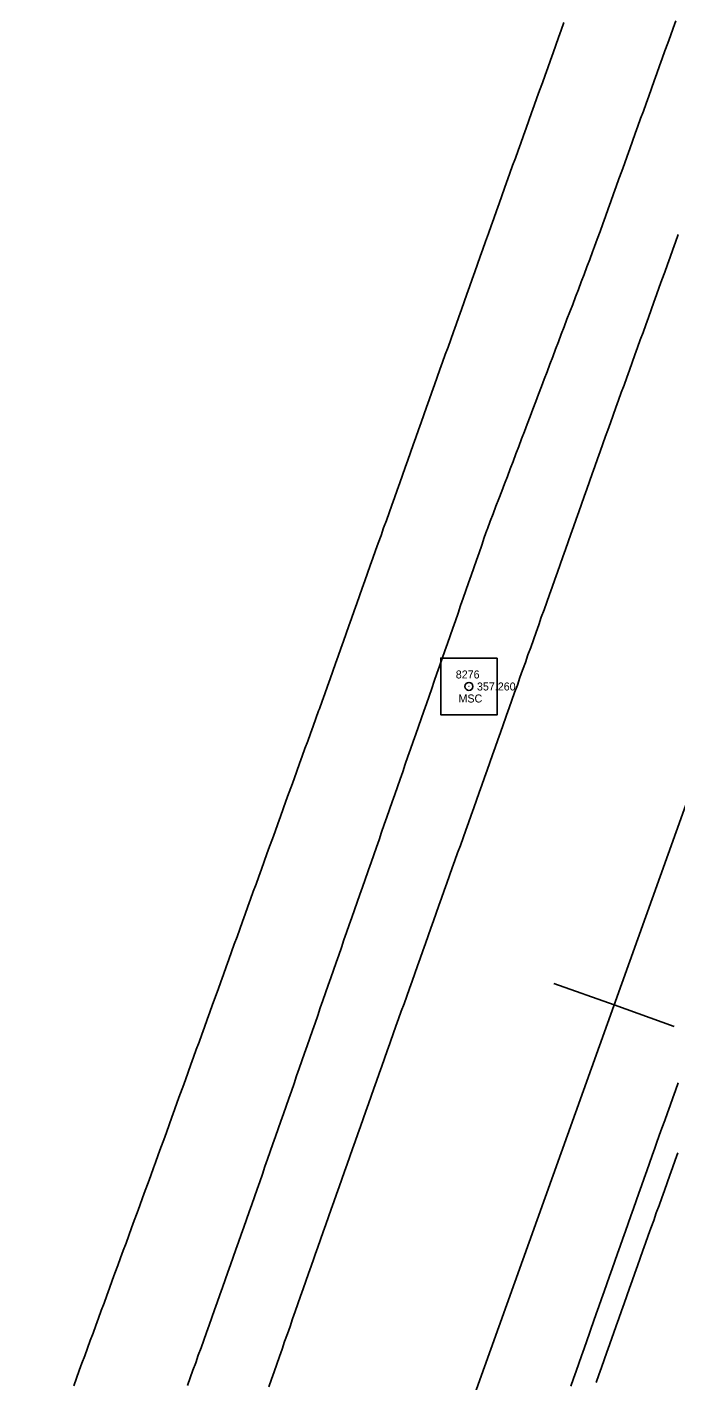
# Model space of a CAD drawing. Extents: x 1901471 to 1963503, y 756461 to 799997.
# Drawn here: x 1940601.1 to 1940682.2, y 779861.8 to 780031 of the extents above; entities that cross this region are included whole.
import ezdxf

# ---------------------------------------------------------------- set-up
doc = ezdxf.new("R2010")
doc.units = 0
for name, color, linetype in [('RD_EX_H2O', 7, 'Continuous'), ('RD_EX_Road', 7, 'Continuous'), ('RD_EX_Road_txCode', 7, 'Continuous'), ('RD_HC_Cl', 7, 'Continuous'), ('RD_HC_Data_Tic', 7, 'Continuous'), ('RD_HC_Survey', 7, 'Continuous'), ('RD_HC_txCode', 7, 'Continuous'), ('RD_SMD_Locator', 7, 'Continuous')]:
    doc.layers.add(name, color=color, linetype=linetype)

msp = doc.modelspace()

# ---------------------------------------------------------------- linework, layer by layer
at = {"layer": 'RD_EX_H2O'}
msp.add_lwpolyline([(1940668.22, 780031.59), (1940667.88, 780030.65), (1940667.54, 780029.71), (1940667.21, 780028.77), (1940666.87, 780027.83), (1940666.53, 780026.88), (1940666.19, 780025.94), (1940665.86, 780025), (1940665.52, 780024.06), (1940665.18, 780023.12), (1940664.84, 780022.18), (1940664.5, 780021.24), (1940664.17, 780020.3), (1940663.83, 780019.35), (1940663.49, 780018.41), (1940663.15, 780017.47), (1940662.82, 780016.53), (1940662.48, 780015.59), (1940662.14, 780014.65), (1940661.8, 780013.71), (1940661.47, 780012.77), (1940660.79, 780010.88), (1940660.45, 780009.94), (1940660.12, 780009), (1940659.78, 780008.06), (1940659.44, 780007.12), (1940659.1, 780006.18), (1940658.77, 780005.24), (1940658.41, 780004.23), (1940658.07, 780003.29), (1940657.74, 780002.35), (1940657.4, 780001.41), (1940657.07, 780000.46), (1940656.73, 779999.52), (1940656.4, 779998.58), (1940656.06, 779997.64), (1940655.73, 779996.7), (1940655.39, 779995.75), (1940655.06, 779994.81), (1940654.72, 779993.87), (1940654.39, 779992.93), (1940653.72, 779991.04), (1940653.38, 779990.1), (1940653.05, 779989.16), (1940652.71, 779988.22), (1940652.38, 779987.28), (1940652.04, 779986.33), (1940651.71, 779985.39), (1940651.37, 779984.45), (1940651.04, 779983.51), (1940650.7, 779982.57), (1940650.36, 779981.62), (1940650.03, 779980.68), (1940649.69, 779979.74), (1940649.36, 779978.8), (1940649.02, 779977.85), (1940648.69, 779976.91), (1940648.35, 779975.97), (1940648.02, 779975.03), (1940647.68, 779974.09), (1940647.35, 779973.14), (1940647.01, 779972.2), (1940646.68, 779971.26), (1940646.34, 779970.32), (1940646.01, 779969.38), (1940645.67, 779968.43), (1940645.34, 779967.49), (1940645, 779966.55), (1940644.67, 779965.61), (1940644.33, 779964.67), (1940644, 779963.72), (1940643.66, 779962.78), (1940643.33, 779961.84), (1940642.99, 779960.9), (1940642.66, 779959.96), (1940642.32, 779959.01), (1940641.99, 779958.07), (1940641.65, 779957.13), (1940641.32, 779956.19), (1940640.98, 779955.25), (1940640.65, 779954.3), (1940640.31, 779953.36), (1940639.97, 779952.42), (1940639.64, 779951.48), (1940639.3, 779950.53), (1940638.97, 779949.59), (1940638.63, 779948.65), (1940638.3, 779947.71), (1940637.96, 779946.77), (1940637.63, 779945.82), (1940637.53, 779945.56), (1940637.19, 779944.62), (1940636.85, 779943.68), (1940636.51, 779942.74), (1940636.17, 779941.8), (1940635.83, 779940.86), (1940635.49, 779939.92), (1940635.15, 779938.98), (1940634.81, 779938.04), (1940634.47, 779937.09), (1940634.13, 779936.15), (1940633.79, 779935.21), (1940633.45, 779934.27), (1940633.11, 779933.33), (1940632.77, 779932.39), (1940632.43, 779931.45), (1940632.09, 779930.51), (1940631.75, 779929.57), (1940631.41, 779928.63), (1940631.07, 779927.69), (1940630.73, 779926.75), (1940630.39, 779925.81), (1940630.05, 779924.87), (1940629.71, 779923.93), (1940629.37, 779922.99), (1940629.03, 779922.05), (1940628.69, 779921.11), (1940628.35, 779920.17), (1940628.01, 779919.23), (1940627.67, 779918.29), (1940627.33, 779917.35), (1940626.99, 779916.41), (1940626.66, 779915.46), (1940626.32, 779914.52), (1940625.98, 779913.58), (1940625.64, 779912.64), (1940625.3, 779911.7), (1940624.96, 779910.76), (1940624.28, 779908.88), (1940623.94, 779907.94), (1940623.6, 779907), (1940623.26, 779906.06), (1940622.92, 779905.12), (1940622.58, 779904.18), (1940622.24, 779903.24), (1940621.9, 779902.3), (1940621.56, 779901.36), (1940621.22, 779900.42), (1940620.88, 779899.48), (1940620.54, 779898.54), (1940620.2, 779897.6), (1940619.86, 779896.66), (1940619.52, 779895.72), (1940619.18, 779894.78), (1940618.84, 779893.83), (1940618.5, 779892.89), (1940618.16, 779891.95), (1940617.82, 779891.01), (1940617.48, 779890.07), (1940617.14, 779889.13), (1940616.89, 779888.46), (1940616.55, 779887.52), (1940616.2, 779886.58), (1940615.86, 779885.65), (1940615.51, 779884.71), (1940615.17, 779883.77), (1940614.83, 779882.83), (1940614.48, 779881.89), (1940614.14, 779880.95), (1940613.79, 779880.01), (1940613.45, 779879.07), (1940613.11, 779878.14), (1940612.76, 779877.2), (1940612.42, 779876.26), (1940612.07, 779875.32), (1940611.73, 779874.38), (1940611.38, 779873.44), (1940611.04, 779872.5), (1940610.7, 779871.57), (1940610.35, 779870.63), (1940610.01, 779869.69), (1940609.66, 779868.75), (1940609.32, 779867.81), (1940608.98, 779866.87), (1940608.63, 779865.93), (1940608.29, 779864.99), (1940607.94, 779864.06), (1940607.6, 779863.12), (1940607.26, 779862.18), (1940606.91, 779861.24)], dxfattribs=at)
at = {"layer": 'RD_EX_Road'}
for points in [[(1940682.21, 780031.82), (1940681.87, 780030.88), (1940681.53, 780029.94), (1940681.19, 780029), (1940680.85, 780028.06), (1940680.52, 780027.12), (1940680.18, 780026.18), (1940679.84, 780025.24), (1940679.5, 780024.3), (1940679.16, 780023.36), (1940678.82, 780022.41), (1940678.49, 780021.47), (1940678.15, 780020.53), (1940677.81, 780019.59), (1940677.47, 780018.65), (1940677.13, 780017.71), (1940676.79, 780016.77), (1940676.45, 780015.83), (1940676.12, 780014.89), (1940675.78, 780013.95), (1940675.44, 780013.01), (1940675.1, 780012.07), (1940674.76, 780011.12), (1940674.42, 780010.18), (1940674.09, 780009.24), (1940673.75, 780008.3), (1940673.41, 780007.36), (1940673.07, 780006.42), (1940672.73, 780005.48), (1940672.39, 780004.54), (1940672.06, 780003.6), (1940671.8, 780002.92), (1940671.44, 780001.98), (1940671.09, 780001.05), (1940670.73, 780000.11), (1940670.38, 779999.18), (1940670.02, 779998.24), (1940669.67, 779997.31), (1940669.31, 779996.37), (1940668.96, 779995.44), (1940668.6, 779994.51), (1940668.24, 779993.57), (1940667.89, 779992.64), (1940667.53, 779991.7), (1940667.18, 779990.77), (1940666.82, 779989.83), (1940666.47, 779988.9), (1940666.11, 779987.96), (1940665.76, 779987.03), (1940665.4, 779986.09), (1940665.05, 779985.16), (1940664.69, 779984.22), (1940664.34, 779983.29), (1940663.98, 779982.36), (1940663.63, 779981.42), (1940663.27, 779980.49), (1940662.92, 779979.55), (1940662.56, 779978.62), (1940662.21, 779977.68), (1940661.85, 779976.75), (1940661.49, 779975.81), (1940661.14, 779974.88), (1940660.78, 779973.94), (1940660.43, 779973.01), (1940660.07, 779972.07), (1940659.72, 779971.14), (1940659.36, 779970.21), (1940659.01, 779969.27), (1940658.65, 779968.34), (1940658.59, 779968.17), (1940658.26, 779967.23), (1940657.94, 779966.28), (1940657.61, 779965.34), (1940657.28, 779964.39), (1940656.95, 779963.45), (1940656.62, 779962.51), (1940656.29, 779961.56), (1940655.96, 779960.62), (1940655.63, 779959.67), (1940655.3, 779958.73), (1940654.97, 779957.79), (1940654.64, 779956.84), (1940654.31, 779955.9), (1940653.98, 779954.95), (1940653.65, 779954.01), (1940653.32, 779953.07), (1940652.99, 779952.12), (1940652.66, 779951.18), (1940652.33, 779950.23), (1940652, 779949.29), (1940651.68, 779948.35), (1940651.35, 779947.4), (1940651.02, 779946.46), (1940650.69, 779945.52), (1940650.36, 779944.57), (1940650.03, 779943.63), (1940649.7, 779942.68), (1940649.37, 779941.74), (1940649.04, 779940.8), (1940648.71, 779939.85), (1940648.38, 779938.91), (1940648.05, 779937.96), (1940647.72, 779937.02), (1940647.39, 779936.08), (1940647.06, 779935.13), (1940646.73, 779934.19), (1940646.4, 779933.24), (1940646.07, 779932.3), (1940645.74, 779931.36), (1940645.42, 779930.41), (1940645.09, 779929.47), (1940644.76, 779928.52), (1940644.43, 779927.58), (1940644.1, 779926.64), (1940643.77, 779925.69), (1940643.68, 779925.44), (1940643.35, 779924.5), (1940643.02, 779923.55), (1940642.69, 779922.61), (1940642.36, 779921.66), (1940642.03, 779920.72), (1940641.7, 779919.77), (1940641.37, 779918.83), (1940641.04, 779917.89), (1940640.71, 779916.94), (1940640.39, 779916), (1940640.06, 779915.05), (1940639.73, 779914.11), (1940639.4, 779913.17), (1940639.07, 779912.22), (1940638.74, 779911.28), (1940638.41, 779910.33), (1940638.08, 779909.39), (1940637.75, 779908.45), (1940637.42, 779907.5), (1940637.09, 779906.56), (1940636.76, 779905.61), (1940636.43, 779904.67), (1940636.1, 779903.72), (1940635.77, 779902.78), (1940635.44, 779901.84), (1940635.11, 779900.89), (1940634.78, 779899.95), (1940634.46, 779899), (1940634.13, 779898.06), (1940633.8, 779897.12), (1940633.47, 779896.17), (1940633.14, 779895.23), (1940632.81, 779894.28), (1940632.48, 779893.34), (1940632.15, 779892.4), (1940631.82, 779891.45), (1940631.49, 779890.51), (1940631.16, 779889.56), (1940630.83, 779888.62), (1940630.5, 779887.67), (1940630.17, 779886.73), (1940629.84, 779885.79), (1940629.51, 779884.84), (1940629.18, 779883.9), (1940628.85, 779882.95), (1940628.52, 779882.01), (1940628.19, 779881.07), (1940627.85, 779880.13), (1940627.52, 779879.18), (1940627.18, 779878.24), (1940626.85, 779877.3), (1940626.51, 779876.36), (1940626.18, 779875.41), (1940625.84, 779874.47), (1940625.51, 779873.53), (1940625.17, 779872.59), (1940624.84, 779871.65), (1940624.5, 779870.7), (1940624.17, 779869.76), (1940623.83, 779868.82), (1940623.5, 779867.88), (1940623.16, 779866.93), (1940622.83, 779865.99), (1940622.49, 779865.05), (1940622.16, 779864.11), (1940621.82, 779863.17), (1940621.49, 779862.22), (1940621.15, 779861.28)], [(1940682.52, 780005.1), (1940682.18, 780004.16), (1940681.84, 780003.22), (1940681.5, 780002.28), (1940681.16, 780001.34), (1940680.82, 780000.4), (1940680.48, 779999.46), (1940680.14, 779998.52), (1940679.8, 779997.58), (1940679.46, 779996.64), (1940679.12, 779995.7), (1940678.78, 779994.75), (1940678.45, 779993.81), (1940678.11, 779992.87), (1940677.77, 779991.93), (1940677.43, 779990.99), (1940677.09, 779990.05), (1940676.75, 779989.11), (1940676.41, 779988.17), (1940676.07, 779987.23), (1940675.73, 779986.29), (1940675.39, 779985.35), (1940675.05, 779984.41), (1940674.71, 779983.47), (1940674.37, 779982.53), (1940674.03, 779981.59), (1940673.69, 779980.65), (1940673.42, 779979.89), (1940673.09, 779978.95), (1940672.75, 779978), (1940672.42, 779977.06), (1940672.08, 779976.12), (1940671.75, 779975.18), (1940671.41, 779974.23), (1940671.08, 779973.29), (1940670.74, 779972.35), (1940670.41, 779971.41), (1940670.08, 779970.46), (1940669.74, 779969.52), (1940669.41, 779968.58), (1940669.07, 779967.64), (1940668.74, 779966.69), (1940668.4, 779965.75), (1940668.07, 779964.81), (1940667.74, 779963.87), (1940667.4, 779962.92), (1940667.07, 779961.98), (1940666.73, 779961.04), (1940666.4, 779960.1), (1940666.06, 779959.16), (1940665.73, 779958.21), (1940665.39, 779957.27), (1940665.06, 779956.33), (1940664.73, 779955.39), (1940664.39, 779954.44), (1940664.06, 779953.5), (1940663.72, 779952.56), (1940663.39, 779951.62), (1940663.05, 779950.67), (1940662.72, 779949.73), (1940662.39, 779948.79), (1940662.05, 779947.85), (1940661.72, 779946.9), (1940661.38, 779945.96), (1940661.05, 779945.02), (1940660.96, 779944.78), (1940660.63, 779943.84), (1940660.29, 779942.89), (1940659.96, 779941.95), (1940659.62, 779941.01), (1940659.28, 779940.07), (1940658.95, 779939.13), (1940658.61, 779938.18), (1940658.28, 779937.24), (1940657.94, 779936.3), (1940657.61, 779935.36), (1940657.27, 779934.42), (1940656.94, 779933.47), (1940656.6, 779932.53), (1940656.27, 779931.59), (1940655.93, 779930.65), (1940655.6, 779929.71), (1940655.26, 779928.76), (1940654.92, 779927.82), (1940654.59, 779926.88), (1940654.25, 779925.94), (1940653.92, 779925), (1940653.58, 779924.05), (1940653.25, 779923.11), (1940652.91, 779922.17), (1940652.58, 779921.23), (1940652.24, 779920.29), (1940651.91, 779919.34), (1940651.57, 779918.4), (1940651.23, 779917.46), (1940650.9, 779916.52), (1940650.56, 779915.58), (1940650.23, 779914.63), (1940649.89, 779913.69), (1940649.56, 779912.75), (1940649.22, 779911.81), (1940648.89, 779910.87), (1940648.55, 779909.92), (1940648.22, 779908.98), (1940647.88, 779908.04), (1940647.54, 779907.1), (1940647.21, 779906.16), (1940646.87, 779905.21), (1940646.54, 779904.27), (1940646.45, 779904.02), (1940646.11, 779903.07), (1940645.78, 779902.13), (1940645.45, 779901.19), (1940645.11, 779900.25), (1940644.78, 779899.3), (1940644.45, 779898.36), (1940644.12, 779897.42), (1940643.78, 779896.47), (1940643.45, 779895.53), (1940643.12, 779894.59), (1940642.78, 779893.65), (1940642.45, 779892.7), (1940642.12, 779891.76), (1940641.78, 779890.82), (1940641.45, 779889.87), (1940641.12, 779888.93), (1940640.78, 779887.99), (1940640.45, 779887.05), (1940640.12, 779886.1), (1940639.78, 779885.16), (1940639.45, 779884.22), (1940639.12, 779883.28), (1940638.78, 779882.33), (1940638.45, 779881.39), (1940638.12, 779880.45), (1940637.78, 779879.5), (1940637.45, 779878.56), (1940637.12, 779877.62), (1940636.95, 779877.13), (1940636.61, 779876.19), (1940636.28, 779875.25), (1940635.95, 779874.31), (1940635.62, 779873.36), (1940635.29, 779872.42), (1940634.95, 779871.48), (1940634.62, 779870.53), (1940634.29, 779869.59), (1940633.96, 779868.65), (1940633.63, 779867.7), (1940633.29, 779866.76), (1940632.96, 779865.82), (1940632.63, 779864.87), (1940632.3, 779863.93), (1940631.97, 779862.99), (1940631.63, 779862.04), (1940631.3, 779861.1)], [(1940682.52, 779899.08), (1940682.18, 779898.14), (1940681.84, 779897.2), (1940681.5, 779896.26), (1940681.16, 779895.32), (1940680.82, 779894.38), (1940680.48, 779893.44), (1940680.14, 779892.5), (1940679.8, 779891.56), (1940679.58, 779890.94), (1940679.25, 779890), (1940678.91, 779889.05), (1940678.58, 779888.11), (1940678.25, 779887.17), (1940677.92, 779886.22), (1940677.58, 779885.28), (1940677.25, 779884.34), (1940676.92, 779883.4), (1940676.59, 779882.45), (1940676.25, 779881.51), (1940675.92, 779880.57), (1940675.59, 779879.62), (1940675.25, 779878.68), (1940674.92, 779877.74), (1940674.59, 779876.8), (1940674.26, 779875.85), (1940673.92, 779874.91), (1940673.59, 779873.97), (1940673.26, 779873.02), (1940672.93, 779872.08), (1940672.59, 779871.14), (1940672.26, 779870.2), (1940671.93, 779869.25), (1940671.59, 779868.31), (1940671.41, 779867.79), (1940671.08, 779866.85), (1940670.75, 779865.9), (1940670.41, 779864.96), (1940670.08, 779864.02), (1940669.75, 779863.07), (1940669.42, 779862.13), (1940669.09, 779861.19)], [(1940682.46, 779890.36), (1940682.12, 779889.42), (1940681.79, 779888.48), (1940681.45, 779887.53), (1940681.11, 779886.59), (1940680.78, 779885.65), (1940680.44, 779884.71), (1940680.11, 779883.77), (1940679.77, 779882.83), (1940679.44, 779881.88), (1940679.1, 779880.94), (1940678.77, 779880), (1940678.43, 779879.06), (1940678.1, 779878.12), (1940677.76, 779877.17), (1940677.43, 779876.23), (1940677.09, 779875.29), (1940676.75, 779874.35), (1940676.42, 779873.41), (1940676.08, 779872.46), (1940675.75, 779871.52), (1940675.41, 779870.58), (1940675.08, 779869.64), (1940674.74, 779868.7), (1940674.41, 779867.75), (1940674.24, 779867.3), (1940673.91, 779866.35), (1940673.57, 779865.41), (1940673.24, 779864.47), (1940672.91, 779863.53), (1940672.57, 779862.59), (1940672.24, 779861.64)]]:
    msp.add_lwpolyline(points, dxfattribs=at)
at = {"layer": 'RD_HC_Cl'}
msp.add_line((1941878.42, 783269.07), (1940045.23, 778152.54), dxfattribs=at)
at = {"layer": 'RD_HC_Data_Tic'}
for q in [(1940666.95, 779911.52), (1940682.02, 779906.12)]:
    msp.add_line((1940674.48, 779908.82), q, dxfattribs=at)
at = {"layer": 'RD_HC_Survey'}
msp.add_lwpolyline([(1940659.88, 779952.16), (1940652.81, 779952.16), (1940652.81, 779945.08), (1940659.88, 779945.08)], close=True, dxfattribs=at)
msp.add_circle((1940656.34, 779948.62), 0.5, dxfattribs=at)
at = {"layer": 'RD_SMD_Locator'}
msp.add_circle((1940656.34, 779948.62), 0.001, dxfattribs=at)

# ---------------------------------------------------------------- texts
at = {"layer": 'RD_EX_Road_txCode'}
msp.add_text('357.260', height=1, dxfattribs=at).set_placement((1940657.34, 779948.12))
at = {"layer": 'RD_HC_txCode'}
for s, p in [('8276', (1940654.69, 779949.62)), ('MSC', (1940655.03, 779946.62))]:
    msp.add_text(s, height=1, dxfattribs=at).set_placement(p)

doc.saveas('drawing.dxf')
